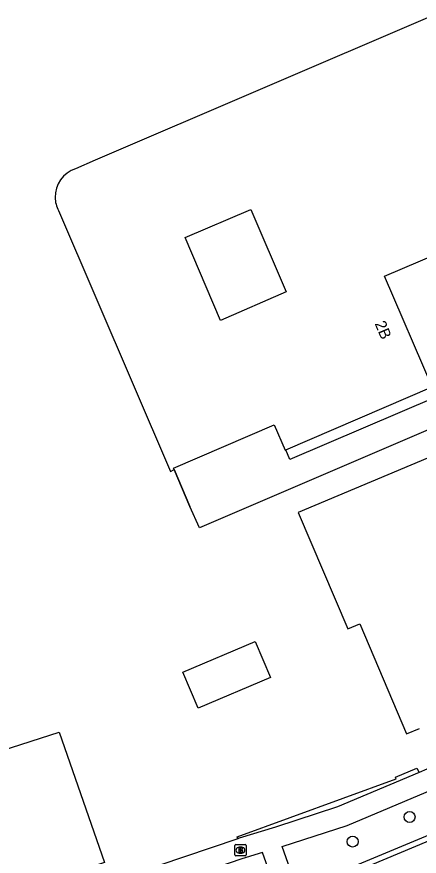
# Model space of a CAD drawing. Extents: x 162675 to 163482, y 379761 to 381227.
# Drawn here: x 163001.5 to 163037.4, y 380790.3 to 380865.2 of the extents above; entities that cross this region are included whole.
import ezdxf

# ---------------------------------------------------------------- set-up
doc = ezdxf.new("R2010")
doc.units = 0
for name, color, linetype in [('IMGEO_Boom', 7, 'Continuous'), ('IMGEO_Brandkraan', 7, 'Continuous'), ('IMGEO_Groenvoorziening', 7, 'Continuous'), ('IMGEO_Hek', 7, 'Continuous'), ('IMGEO_Muur', 7, 'Continuous'), ('IMGEO_Pand', 7, 'Continuous'), ('IMGEO_Pand_nummerreeks', 7, 'Continuous'), ('IMGEO_Pand_vergunning_verleend', 7, 'Continuous'), ('IMGEO_Rijbaan_lokaal_gesloten', 7, 'Continuous'), ('IMGEO_Rijbaan_lokaal_open', 7, 'Continuous'), ('IMGEO_Voetpad_open', 7, 'Continuous')]:
    doc.layers.add(name, color=color, linetype=linetype)

msp = doc.modelspace()

# ---------------------------------------------------------------- linework, layer by layer
at = {"layer": 'IMGEO_Boom'}
for centre in [(163036.538, 380793.824), (163031.462, 380791.629)]:
    msp.add_circle(centre, 0.489, dxfattribs=at)
at = {"layer": 'IMGEO_Brandkraan'}
for p, q in [((163020.964, 380790.437), (163020.964, 380791.289)), ((163021.039, 380791.363), (163021.891, 380791.363)), ((163021.452, 380791.143), (163021.477, 380791.143)), ((163021.965, 380791.289), (163021.965, 380790.437)), ((163021.891, 380790.363), (163021.039, 380790.363)), ((163021.475, 380790.583), (163021.45, 380790.583))]:
    msp.add_line(p, q, dxfattribs=at)
for points in [[(163020.964, 380790.437), (163020.964, 380791.289)], [(163021.039, 380791.363), (163021.891, 380791.363)], [(163021.965, 380791.289), (163021.965, 380790.437)], [(163021.891, 380790.363), (163021.039, 380790.363)], [(163021.312, 380791.063), (163021.312, 380790.663), (163021.525, 380790.663)], [(163021.543, 380791.063), (163021.312, 380791.063)], [(163021.491, 380790.982), (163021.437, 380790.982), (163021.437, 380790.906)], [(163021.437, 380790.906), (163021.49, 380790.906)], [(163021.499, 380790.83), (163021.437, 380790.83), (163021.437, 380790.749)], [(163021.437, 380790.749), (163021.499, 380790.749)]]:
    msp.add_lwpolyline(points, dxfattribs=at)
for centre, radius, start, end in [((163021.041, 380791.287), 0.0765, 91.55205, 178.44795), ((163021.041, 380791.287), 0.0765, 91.55205, 178.44795), ((163021.889, 380791.287), 0.0765, 1.55205, 88.44795), ((163021.889, 380791.287), 0.0765, 1.55205, 88.44795), ((163021.041, 380790.439), 0.0765, 181.55205, 268.44795), ((163021.041, 380790.439), 0.0765, 181.55205, 268.44795), ((163021.492, 380790.944), 0.0379, 267.82845, 90.93552), ((163021.5, 380790.789), 0.0404, 269.87594, 90.50774), ((163021.531, 380790.914), 0.251, 268.66757, 293.53466), ((163021.547, 380790.918), 0.145, 59.4692, 91.53667), ((163021.572, 380790.965), 0.0922, 285.51372, 58.15012), ((163021.577, 380790.773), 0.105, 301.31148, 78.98903), ((163021.889, 380790.439), 0.0765, 271.55205, 358.44795), ((163021.889, 380790.439), 0.0765, 271.55205, 358.44795)]:
    msp.add_arc(centre, radius, start, end, dxfattribs=at)
for centre, major_axis, ratio, start_param, end_param in [((163021.451, 380790.863), (-0.387, 0.002), 0.722429, 4.712389, 7.853982), ((163021.476, 380790.863), (-0.39, 0.002), 0.717154, 1.570796, 4.712389)]:
    msp.add_ellipse(centre, major_axis=major_axis, ratio=ratio, start_param=start_param, end_param=end_param, dxfattribs=at)
at = {"layer": 'IMGEO_Groenvoorziening'}
msp.add_lwpolyline([(163021.239, 380791.885), (163021.168, 380792.051), (163035.332, 380797.226), (163035.267, 380797.383), (163037.193, 380798.194), (163037.38, 380797.789)], dxfattribs=at)
at = {"layer": 'IMGEO_Hek'}
for points in [[(163021.168, 380792.051), (163035.332, 380797.226), (163035.267, 380797.383)], [(163021.168, 380792.051), (163021.239, 380791.885)]]:
    msp.add_lwpolyline(points, dxfattribs=at)
at = {"layer": 'IMGEO_Muur'}
msp.add_lwpolyline([(163015.559, 380824.835), (163016.959, 380821.515)], dxfattribs=at)
at = {"layer": 'IMGEO_Pand'}
for points in [[(163038.335, 380865.221), (163008.508, 380852.415), (163006.755, 380851.663)], [(163025.525, 380840.666), (163019.69, 380838.128), (163016.523, 380845.535), (163022.373, 380848.037), (163025.525, 380840.666)], [(163005.236, 380847.932), (163015.22, 380824.651), (163015.559, 380824.835)], [(163038.558, 380832.191), (163034.309, 380842.076), (163040.918, 380844.914)], [(163025.492, 380826.582), (163038.558, 380832.191)], [(163015.559, 380824.835), (163015.504, 380824.944), (163024.458, 380828.826), (163025.432, 380826.556), (163025.492, 380826.582)], [(163038.137, 380825.845), (163026.617, 380820.979), (163031.026, 380810.608), (163032.089, 380811.072), (163036.271, 380801.235), (163037.405, 380801.72)], [(163022.764, 380809.492), (163024.134, 380806.271), (163017.692, 380803.532), (163016.322, 380806.753), (163022.764, 380809.492)]]:
    msp.add_lwpolyline(points, dxfattribs=at)
for centre, radius, start, end in [((163007.592, 380849.148), 2.651, 108.40881, 181.33602), ((163007.576, 380849.143), 2.635, 181.23346, 207.35247)]:
    msp.add_arc(centre, radius, start, end, dxfattribs=at)
at = {"layer": 'IMGEO_Pand_vergunning_verleend'}
msp.add_lwpolyline([(162994.288, 380797.865), (163005.301, 380801.399), (163009.345, 380789.757), (162997.187, 380785.73), (162994.667, 380792.767), (162995.949, 380793.226), (162994.288, 380797.865)], dxfattribs=at)
at = {"layer": 'IMGEO_Rijbaan_lokaal_gesloten'}
msp.add_lwpolyline([(163024.884, 380786.092), (163048.961, 380796.178)], dxfattribs=at)
at = {"layer": 'IMGEO_Rijbaan_lokaal_open'}
msp.add_lwpolyline([(163047.572, 380796.092), (163026.545, 380787.336)], dxfattribs=at)
at = {"layer": 'IMGEO_Voetpad_open'}
for points in [[(163038.924, 380831.321), (163025.856, 380825.722), (163025.492, 380826.582)], [(163039.868, 380829.08), (163017.802, 380819.632), (163016.959, 380821.515), (163015.559, 380824.835)], [(163026.545, 380787.336), (163026.413, 380787.66), (163025.188, 380791.197), (163030.961, 380793.075), (163057.8, 380804.399)], [(163038.763, 380798.374), (163037.38, 380797.789)], [(163037.38, 380797.789), (163030.119, 380794.72), (163024.587, 380792.93), (163021.339, 380791.92), (163021.239, 380791.885)], [(163021.239, 380791.885), (162992.937, 380782.334)], [(163024.877, 380786.639), (163024.739, 380786.977), (163023.438, 380790.648), (163021.596, 380790.086), (163016.973, 380788.507)]]:
    msp.add_lwpolyline(points, dxfattribs=at)

# ---------------------------------------------------------------- texts
at = {"layer": 'IMGEO_Pand_nummerreeks'}
msp.add_text('2B', height=1, rotation=293.06134, dxfattribs=at).set_placement((163033.408, 380837.849))

doc.saveas('drawing.dxf')
